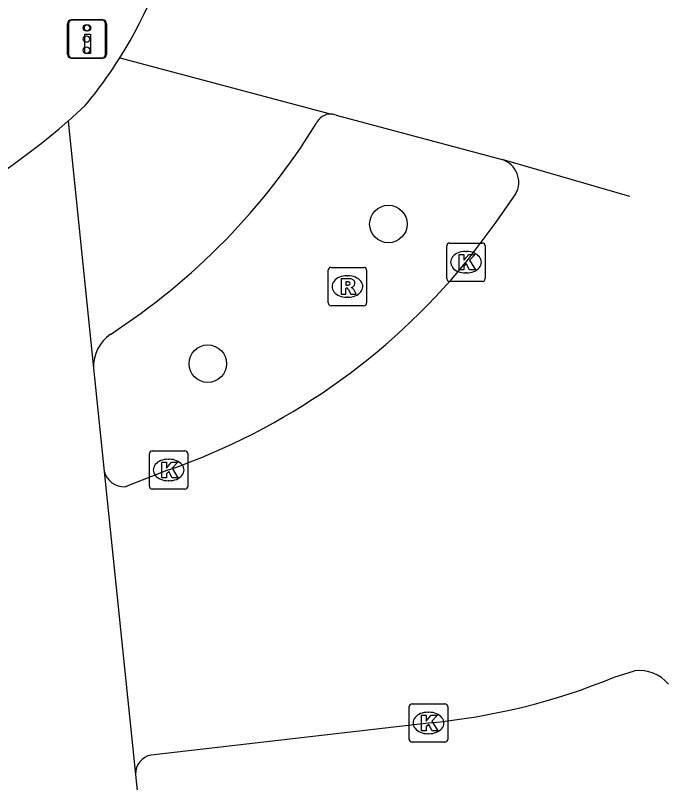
# Model space of a CAD drawing. Extents: x 160676 to 161153, y 383244 to 383713.
# Drawn here: x 161134.94 to 161151.97, y 383571.4 to 383591.38 of the extents above; entities that cross this region are included whole.
import ezdxf

# ---------------------------------------------------------------- set-up
doc = ezdxf.new("R2010")
doc.units = 0
for name, color, linetype in [('IMGEO_Boom', 7, 'Continuous'), ('IMGEO_Drukknoppaal', 7, 'Continuous'), ('IMGEO_Kolk', 7, 'Continuous'), ('IMGEO_Rijbaan_lokaal_gesloten', 7, 'Continuous'), ('IMGEO_Rioolput', 7, 'Continuous'), ('IMGEO_Verkeersregelinstallatiepaal', 7, 'Continuous')]:
    doc.layers.add(name, color=color, linetype=linetype)

msp = doc.modelspace()

# ---------------------------------------------------------------- linework, layer by layer
at = {"layer": 'IMGEO_Boom'}
for centre in [(161144.664, 383585.946), (161139.958, 383582.31)]:
    msp.add_circle(centre, 0.489, dxfattribs=at)
at = {"layer": 'IMGEO_Drukknoppaal'}
for p, q in [((161136.332, 383590.361), (161136.332, 383591.161)), ((161136.332, 383591.161), (161136.332, 383590.361)), ((161136.432, 383591.261), (161137.222, 383591.261)), ((161137.222, 383591.261), (161136.432, 383591.261)), ((161137.322, 383591.161), (161137.322, 383590.361)), ((161137.322, 383590.361), (161137.322, 383591.161)), ((161137.222, 383590.261), (161136.432, 383590.261)), ((161136.432, 383590.261), (161137.222, 383590.261))]:
    msp.add_line(p, q, dxfattribs=at)
msp.add_lwpolyline([(161136.902, 383590.886), (161136.902, 383590.386), (161136.752, 383590.386), (161136.752, 383590.886), (161136.902, 383590.886)], dxfattribs=at)
msp.add_circle((161136.827, 383591.051), 0.085, dxfattribs=at)
for centre, start, end in [((161136.432, 383591.161), 90, 180), ((161136.432, 383591.161), 90, 180), ((161137.222, 383591.161), 0, 90), ((161137.222, 383591.161), 360, 90), ((161136.432, 383590.361), 180, 270), ((161136.432, 383590.361), 180, 270), ((161137.222, 383590.361), 270, 0), ((161137.222, 383590.361), 270, 0)]:
    msp.add_arc(centre, 0.1, start, end, dxfattribs=at)
at = {"layer": 'IMGEO_Kolk'}
for p, q in [((161146.185, 383584.526), (161146.185, 383585.378)), ((161146.26, 383585.452), (161147.112, 383585.452)), ((161147.186, 383585.378), (161147.186, 383584.526)), ((161146.673, 383585.232), (161146.698, 383585.232)), ((161146.696, 383584.672), (161146.671, 383584.672)), ((161147.112, 383584.452), (161146.26, 383584.452)), ((161138.437, 383579.116), (161138.437, 383579.968)), ((161138.512, 383580.042), (161139.364, 383580.042)), ((161139.438, 383579.968), (161139.438, 383579.116)), ((161138.925, 383579.822), (161138.95, 383579.822)), ((161138.948, 383579.262), (161138.923, 383579.262)), ((161139.364, 383579.042), (161138.512, 383579.042)), ((161145.208, 383572.529), (161145.208, 383573.381)), ((161145.283, 383573.455), (161146.135, 383573.455)), ((161146.209, 383573.381), (161146.209, 383572.529)), ((161145.696, 383573.235), (161145.721, 383573.235)), ((161145.719, 383572.675), (161145.694, 383572.675)), ((161146.135, 383572.455), (161145.283, 383572.455))]:
    msp.add_line(p, q, dxfattribs=at)
for points in [[(161146.185, 383584.526), (161146.185, 383585.378)], [(161146.26, 383585.452), (161147.112, 383585.452)], [(161147.186, 383585.378), (161147.186, 383584.526)], [(161146.506, 383585.152), (161146.629, 383585.152), (161146.629, 383585.001), (161146.759, 383585.152), (161146.923, 383585.152), (161146.777, 383585.001), (161146.93, 383584.752), (161146.778, 383584.752), (161146.693, 383584.916), (161146.629, 383584.849), (161146.629, 383584.752), (161146.506, 383584.752), (161146.506, 383585.152)], [(161147.112, 383584.452), (161146.26, 383584.452)], [(161138.437, 383579.116), (161138.437, 383579.968)], [(161138.512, 383580.042), (161139.364, 383580.042)], [(161139.438, 383579.968), (161139.438, 383579.116)], [(161138.758, 383579.742), (161138.881, 383579.742), (161138.881, 383579.591), (161139.011, 383579.742), (161139.175, 383579.742), (161139.029, 383579.591), (161139.182, 383579.342), (161139.03, 383579.342), (161138.945, 383579.506), (161138.881, 383579.439), (161138.881, 383579.342), (161138.758, 383579.342), (161138.758, 383579.742)], [(161139.364, 383579.042), (161138.512, 383579.042)], [(161145.208, 383572.529), (161145.208, 383573.381)], [(161145.283, 383573.455), (161146.135, 383573.455)], [(161146.209, 383573.381), (161146.209, 383572.529)], [(161145.529, 383573.155), (161145.652, 383573.155), (161145.652, 383573.004), (161145.782, 383573.155), (161145.946, 383573.155), (161145.8, 383573.004), (161145.953, 383572.755), (161145.801, 383572.755), (161145.716, 383572.919), (161145.652, 383572.852), (161145.652, 383572.755), (161145.529, 383572.755), (161145.529, 383573.155)], [(161146.135, 383572.455), (161145.283, 383572.455)]]:
    msp.add_lwpolyline(points, dxfattribs=at)
for centre, start, end in [((161146.262, 383585.376), 91.552, 178.448), ((161146.262, 383585.376), 91.552, 178.448), ((161147.11, 383585.376), 1.552, 88.448), ((161147.11, 383585.376), 1.552, 88.448), ((161146.262, 383584.528), 181.552, 268.448), ((161146.262, 383584.528), 181.552, 268.448), ((161147.11, 383584.528), 271.552, 358.448), ((161147.11, 383584.528), 271.552, 358.448), ((161138.514, 383579.966), 91.552, 178.448), ((161138.514, 383579.966), 91.552, 178.448), ((161139.362, 383579.966), 1.552, 88.448), ((161139.362, 383579.966), 1.552, 88.448), ((161138.514, 383579.118), 181.552, 268.448), ((161138.514, 383579.118), 181.552, 268.448), ((161139.362, 383579.118), 271.552, 358.448), ((161139.362, 383579.118), 271.552, 358.448), ((161145.285, 383573.379), 91.552, 178.448), ((161145.285, 383573.379), 91.552, 178.448), ((161146.133, 383573.379), 1.552, 88.448), ((161146.133, 383573.379), 1.552, 88.448), ((161145.285, 383572.531), 181.552, 268.448), ((161145.285, 383572.531), 181.552, 268.448), ((161146.133, 383572.531), 271.552, 358.448), ((161146.133, 383572.531), 271.552, 358.448)]:
    msp.add_arc(centre, 0.0765, start, end, dxfattribs=at)
for centre, major_axis, ratio, start_param, end_param in [((161146.672, 383584.952), (-0.387, 0.002), 0.722429, 4.712389, 7.853982), ((161146.697, 383584.952), (-0.39, 0.002), 0.717154, 1.570796, 4.712389), ((161138.924, 383579.542), (-0.387, 0.002), 0.722429, 4.712389, 7.853982), ((161138.949, 383579.542), (-0.39, 0.002), 0.717154, 1.570796, 4.712389), ((161145.695, 383572.955), (-0.387, 0.002), 0.722429, 4.712389, 7.853982), ((161145.72, 383572.955), (-0.39, 0.002), 0.717154, 1.570796, 4.712389)]:
    msp.add_ellipse(centre, major_axis=major_axis, ratio=ratio, start_param=start_param, end_param=end_param, dxfattribs=at)
at = {"layer": 'IMGEO_Rijbaan_lokaal_gesloten'}
for points in [[(161137.67, 383590.276), (161143.179, 383588.805)], [(161136.316, 383588.626), (161136.762, 383589.03)], [(161143.3, 383588.777), (161147.627, 383587.625)], [(161136.316, 383588.626), (161136.982, 383582.191)], [(161150.953, 383586.662), (161147.627, 383587.625)], [(161147.98, 383586.728), (161147.46, 383585.994), (161146.686, 383584.952)], [(161136.982, 383582.191), (161137.261, 383579.506)], [(161137.261, 383579.506), (161138.076, 383571.618)], [(161138.938, 383579.542), (161137.805, 383579.105)], [(161150.543, 383574.146), (161151.078, 383574.314)], [(161138.482, 383572.122), (161145.709, 383572.955)], [(161138.076, 383571.618), (161138.409, 383568.434)]]:
    msp.add_lwpolyline(points, dxfattribs=at)
for centre, radius, start, end in [((161128.051, 383596.333), 11.367, 327.7996, 348.5976), ((161127.921, 383596.426), 11.527, 320.0833, 327.7526), ((161143.152, 383588.406), 0.4, 86.1843, 157.2248), ((161143.157, 383588.433), 0.373, 67.3799, 86.5617), ((161124.327, 383602.31), 18.193, 280.7448, 311.2225), ((161127.843, 383597.796), 17.565, 303.0522, 328.2787), ((161147.442, 383587.034), 0.619, 330.3818, 72.5809), ((161133.151, 383596.082), 17.523, 289.282, 320.567), ((161137.997, 383582.236), 1.016, 124.3904, 182.5314), ((161137.777, 383579.636), 0.532, 194.159, 273.0507), ((161151.203, 383573.328), 0.994, 39.81, 97.2491), ((161144.145, 383589.707), 16.825, 275.3324, 292.3493), ((161138.575, 383571.631), 0.499, 100.7498, 181.5434)]:
    msp.add_arc(centre, radius, start, end, dxfattribs=at)
at = {"layer": 'IMGEO_Rioolput'}
for p, q in [((161143.095, 383583.892), (161143.095, 383584.744)), ((161143.17, 383584.818), (161144.022, 383584.818)), ((161144.096, 383584.744), (161144.096, 383583.892)), ((161143.583, 383584.598), (161143.608, 383584.598)), ((161143.606, 383584.038), (161143.581, 383584.038)), ((161144.022, 383583.818), (161143.17, 383583.818))]:
    msp.add_line(p, q, dxfattribs=at)
for points in [[(161143.095, 383583.892), (161143.095, 383584.744)], [(161143.17, 383584.818), (161144.022, 383584.818)], [(161144.096, 383584.744), (161144.096, 383583.892)], [(161143.684, 383584.516), (161143.432, 383584.518), (161143.432, 383584.118)], [(161143.61, 383584.437), (161143.556, 383584.437), (161143.556, 383584.356)], [(161143.556, 383584.356), (161143.608, 383584.356)], [(161143.432, 383584.118), (161143.556, 383584.118), (161143.556, 383584.28), (161143.567, 383584.28)], [(161143.614, 383584.251), (161143.685, 383584.118), (161143.825, 383584.118), (161143.76, 383584.244)], [(161144.022, 383583.818), (161143.17, 383583.818)]]:
    msp.add_lwpolyline(points, dxfattribs=at)
for centre, radius, start, end in [((161143.172, 383584.742), 0.0765, 91.552, 178.448), ((161143.172, 383584.742), 0.0765, 91.552, 178.448), ((161144.02, 383584.742), 0.0765, 1.552, 88.448), ((161144.02, 383584.742), 0.0765, 1.552, 88.448), ((161143.683, 383584.406), 0.109, 350.3612, 89.416), ((161143.592, 383584.545), 0.19, 274.7715, 282.9687), ((161143.616, 383584.341), 0.0964, 77.0061, 93.1865), ((161143.63, 383584.398), 0.0378, 276.6634, 79.6772), ((161143.681, 383584.406), 0.112, 277.5842, 350.9817), ((161143.665, 383584.191), 0.108, 29.5134, 73.7905), ((161143.566, 383584.227), 0.0533, 26.0293, 88.6989), ((161143.172, 383583.894), 0.0765, 181.552, 268.448), ((161143.172, 383583.894), 0.0765, 181.552, 268.448), ((161144.02, 383583.894), 0.0765, 271.552, 358.448), ((161144.02, 383583.894), 0.0765, 271.552, 358.448)]:
    msp.add_arc(centre, radius, start, end, dxfattribs=at)
for centre, major_axis, ratio, start_param, end_param in [((161143.582, 383584.318), (-0.387, 0.002), 0.722429, 4.712389, 7.853982), ((161143.607, 383584.318), (-0.39, 0.002), 0.717154, 1.570796, 4.712389)]:
    msp.add_ellipse(centre, major_axis=major_axis, ratio=ratio, start_param=start_param, end_param=end_param, dxfattribs=at)
at = {"layer": 'IMGEO_Verkeersregelinstallatiepaal'}
for p, q in [((161136.301, 383590.362), (161136.301, 383591.162)), ((161136.301, 383591.162), (161136.301, 383590.362)), ((161136.401, 383591.262), (161137.191, 383591.262)), ((161137.191, 383591.262), (161136.401, 383591.262)), ((161137.291, 383591.162), (161137.291, 383590.362)), ((161137.291, 383590.362), (161137.291, 383591.162)), ((161137.191, 383590.262), (161136.401, 383590.262)), ((161136.401, 383590.262), (161137.191, 383590.262))]:
    msp.add_line(p, q, dxfattribs=at)
for centre in [(161136.796, 383591.052), (161136.796, 383590.762), (161136.796, 383590.472)]:
    msp.add_circle(centre, 0.085, dxfattribs=at)
for centre, start, end in [((161136.401, 383591.162), 90, 180), ((161136.401, 383591.162), 90, 180), ((161137.191, 383591.162), 0, 90), ((161137.191, 383591.162), 360, 90), ((161136.401, 383590.362), 180, 270), ((161136.401, 383590.362), 180, 270), ((161137.191, 383590.362), 270, 0), ((161137.191, 383590.362), 270, 0)]:
    msp.add_arc(centre, 0.1, start, end, dxfattribs=at)

doc.saveas('drawing.dxf')
